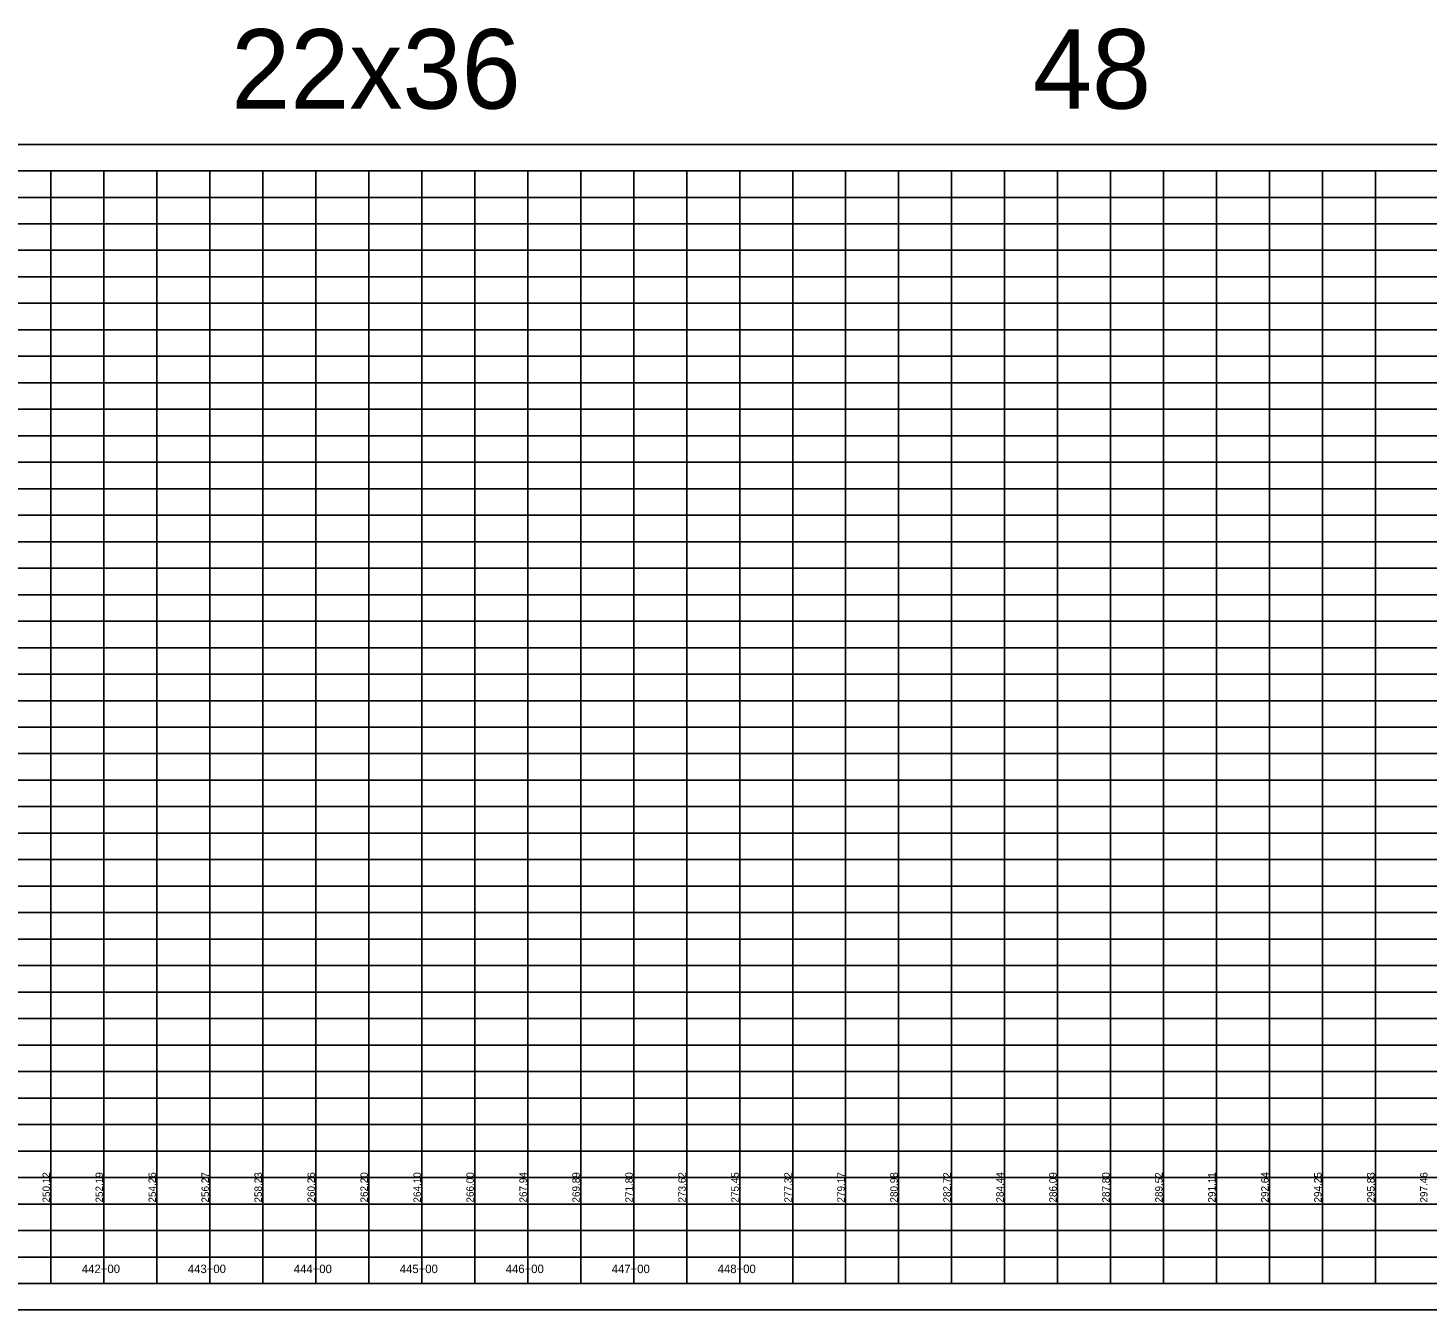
# Model space of a CAD drawing. Extents: x 1873632 to 1926512, y 813126 to 836257.
# Drawn here: x 1922491 to 1923813, y 830780 to 831989 of the extents above; entities that cross this region are included whole.
import ezdxf

# ---------------------------------------------------------------- set-up
doc = ezdxf.new("R2010")
doc.units = 0
for name, color, linetype in [('RD_DDB_StaTX', 7, 'Continuous'), ('RD_DDB_StripGrade', 7, 'Continuous'), ('RD_PD_WallFill', 7, 'Continuous'), ('RD_SHT_IplotShp', 7, 'Continuous')]:
    doc.layers.add(name, color=color, linetype=linetype)

msp = doc.modelspace()

# ---------------------------------------------------------------- linework, layer by layer
at = {"layer": 'RD_PD_WallFill'}
for p, q in [((1921113, 831854.6), (1926463, 831854.6)), ((1921113, 831854.6), (1922863, 831854.6)), ((1922513, 830804.6), (1922513, 831854.6)), ((1922513, 830804.6), (1922513, 831854.6)), ((1922563, 830804.6), (1922563, 831854.6)), ((1922563, 830804.6), (1922563, 831854.6)), ((1922613, 830804.6), (1922613, 831854.6)), ((1922613, 830804.6), (1922613, 831854.6)), ((1922663, 830804.6), (1922663, 831854.6)), ((1922663, 830804.6), (1922663, 831854.6)), ((1922713, 830804.6), (1922713, 831854.6)), ((1922713, 830804.6), (1922713, 831854.6)), ((1922763, 830804.6), (1922763, 831854.6)), ((1922763, 830804.6), (1922763, 831854.6)), ((1922813, 830804.6), (1922813, 831854.6)), ((1922813, 830804.6), (1922813, 831854.6)), ((1922863, 830804.6), (1922863, 831854.6)), ((1922863, 830804.6), (1922863, 831854.6)), ((1922913, 830804.6), (1922913, 831854.6)), ((1922913, 830804.6), (1922913, 831854.6)), ((1922963, 830804.6), (1922963, 831854.6)), ((1922963, 830804.6), (1922963, 831854.6)), ((1923013, 830804.6), (1923013, 831854.6)), ((1923013, 830804.6), (1923013, 831854.6)), ((1923063, 830804.6), (1923063, 831854.6)), ((1923063, 830804.6), (1923063, 831854.6)), ((1923113, 830804.6), (1923113, 831854.6)), ((1923113, 830804.6), (1923113, 831854.6)), ((1923163, 830804.6), (1923163, 831854.6)), ((1923163, 830804.6), (1923163, 831854.6)), ((1923213, 830804.6), (1923213, 831854.6)), ((1923213, 830804.6), (1923213, 831854.6)), ((1923263, 830804.6), (1923263, 831854.6)), ((1923263, 830804.6), (1923263, 831854.6)), ((1923313, 830804.6), (1923313, 831854.6)), ((1923313, 830804.6), (1923313, 831854.6)), ((1923363, 830804.6), (1923363, 831854.6)), ((1923363, 830804.6), (1923363, 831854.6)), ((1923413, 830804.6), (1923413, 831854.6)), ((1923413, 830804.6), (1923413, 831854.6)), ((1923463, 830804.6), (1923463, 831854.6)), ((1923463, 830804.6), (1923463, 831854.6)), ((1923513, 830804.6), (1923513, 831854.6)), ((1923513, 830804.6), (1923513, 831854.6)), ((1923563, 830804.6), (1923563, 831854.6)), ((1923563, 830804.6), (1923563, 831854.6)), ((1923613, 830804.6), (1923613, 831854.6)), ((1923613, 830804.6), (1923613, 831854.6)), ((1923663, 830804.6), (1923663, 831854.6)), ((1923663, 830804.6), (1923663, 831854.6)), ((1923713, 830804.6), (1923713, 831854.6)), ((1923713, 830804.6), (1923713, 831854.6)), ((1923763, 830804.6), (1923763, 831854.6)), ((1923763, 830804.6), (1923763, 831854.6)), ((1921563, 831829.6), (1926463, 831829.6)), ((1921563, 831829.6), (1926463, 831829.6)), ((1921563, 831804.6), (1926463, 831804.6)), ((1921563, 831779.6), (1926463, 831779.6)), ((1921563, 831754.6), (1926463, 831754.6)), ((1921563, 831729.6), (1926463, 831729.6)), ((1921113, 831704.6), (1926463, 831704.6)), ((1921113, 831679.6), (1926463, 831679.6)), ((1921113, 831654.6), (1926463, 831654.6)), ((1921113, 831629.6), (1926463, 831629.6)), ((1921113, 831604.6), (1926463, 831604.6)), ((1921113, 831579.6), (1926463, 831579.6)), ((1921113, 831554.6), (1926463, 831554.6)), ((1921113, 831529.6), (1926463, 831529.6)), ((1921113, 831504.6), (1926463, 831504.6)), ((1921113, 831479.6), (1926463, 831479.6)), ((1921113, 831454.6), (1926463, 831454.6)), ((1921113, 831429.6), (1926463, 831429.6)), ((1921113, 831404.6), (1926463, 831404.6)), ((1921113, 831379.6), (1926463, 831379.6)), ((1921113, 831354.6), (1926463, 831354.6)), ((1921113, 831329.6), (1926463, 831329.6)), ((1921113, 831304.6), (1926463, 831304.6)), ((1921113, 831279.6), (1926463, 831279.6)), ((1921113, 831254.6), (1926463, 831254.6)), ((1921113, 831229.6), (1926463, 831229.6)), ((1921113, 831204.6), (1926463, 831204.6)), ((1921113, 831179.6), (1926463, 831179.6)), ((1921113, 831154.6), (1926463, 831154.6)), ((1921113, 831129.6), (1926463, 831129.6)), ((1921113, 831104.6), (1926463, 831104.6)), ((1921113, 831079.6), (1926463, 831079.6)), ((1921113, 831054.6), (1926463, 831054.6)), ((1921113, 831029.6), (1926463, 831029.6)), ((1921113, 831004.6), (1926463, 831004.6)), ((1921113, 830979.6), (1926463, 830979.6)), ((1921113, 830954.6), (1926463, 830954.6)), ((1921113, 830929.6), (1926463, 830929.6)), ((1921113, 830904.6), (1926463, 830904.6)), ((1921113, 830879.6), (1926463, 830879.6)), ((1921113, 830854.6), (1926463, 830854.6)), ((1921113, 830829.6), (1926463, 830829.6)), ((1921113, 830804.6), (1926463, 830804.6)), ((1921113, 830804.6), (1926463, 830804.6))]:
    msp.add_line(p, q, dxfattribs=at)
at = {"layer": 'RD_SHT_IplotShp'}
msp.add_lwpolyline([(1921088, 830779.6), (1926488, 830779.6), (1926488, 831879.6), (1921088, 831879.6)], close=True, dxfattribs=at)

# ---------------------------------------------------------------- texts
at = {"layer": 'RD_DDB_StaTX'}
for s, p in [('442+00', (1922542.2, 830814.4)), ('443+00', (1922642.2, 830814.4)), ('444+00', (1922742.2, 830814.4)), ('445+00', (1922842.2, 830814.4)), ('446+00', (1922942.2, 830814.4)), ('447+00', (1923042.2, 830814.4)), ('448+00', (1923142.2, 830814.4))]:
    msp.add_text(s, height=8, dxfattribs=at).set_placement(p)
at = {"layer": 'RD_DDB_StripGrade'}
for s, p in [('250.12', (1922512.1, 830881)), ('252.19', (1922562.1, 830881)), ('254.26', (1922612.1, 830881)), ('256.27', (1922662.1, 830881)), ('258.23', (1922712.1, 830881)), ('260.26', (1922762.1, 830881)), ('262.20', (1922812.1, 830881)), ('264.10', (1922862.1, 830881)), ('266.00', (1922912.1, 830881)), ('267.94', (1922962.1, 830881)), ('269.89', (1923012.1, 830881)), ('271.80', (1923062.1, 830881)), ('273.62', (1923112.1, 830881)), ('275.45', (1923162.1, 830881)), ('277.32', (1923212.1, 830881)), ('279.17', (1923262.1, 830881)), ('280.98', (1923312.1, 830881)), ('282.72', (1923362.1, 830881)), ('284.44', (1923412.1, 830881)), ('286.09', (1923462.1, 830881)), ('287.80', (1923512.1, 830881)), ('289.52', (1923562.1, 830881)), ('291.11', (1923612.1, 830881)), ('292.64', (1923662.1, 830881)), ('294.25', (1923712.1, 830881)), ('295.83', (1923762.1, 830881)), ('297.46', (1923812.1, 830881))]:
    msp.add_text(s, height=7, rotation=90, dxfattribs=at).set_placement(p)
at = {"layer": 'RD_PD_WallFill'}
for s, p in [('22x36', (1922683.1, 831913.3)), ('22x36', (1922683.1, 831913.3)), ('48', (1923439.7, 831913.3)), ('48', (1923439.7, 831913.3))]:
    msp.add_text(s, height=75, dxfattribs=at).set_placement(p)

doc.saveas('drawing.dxf')
